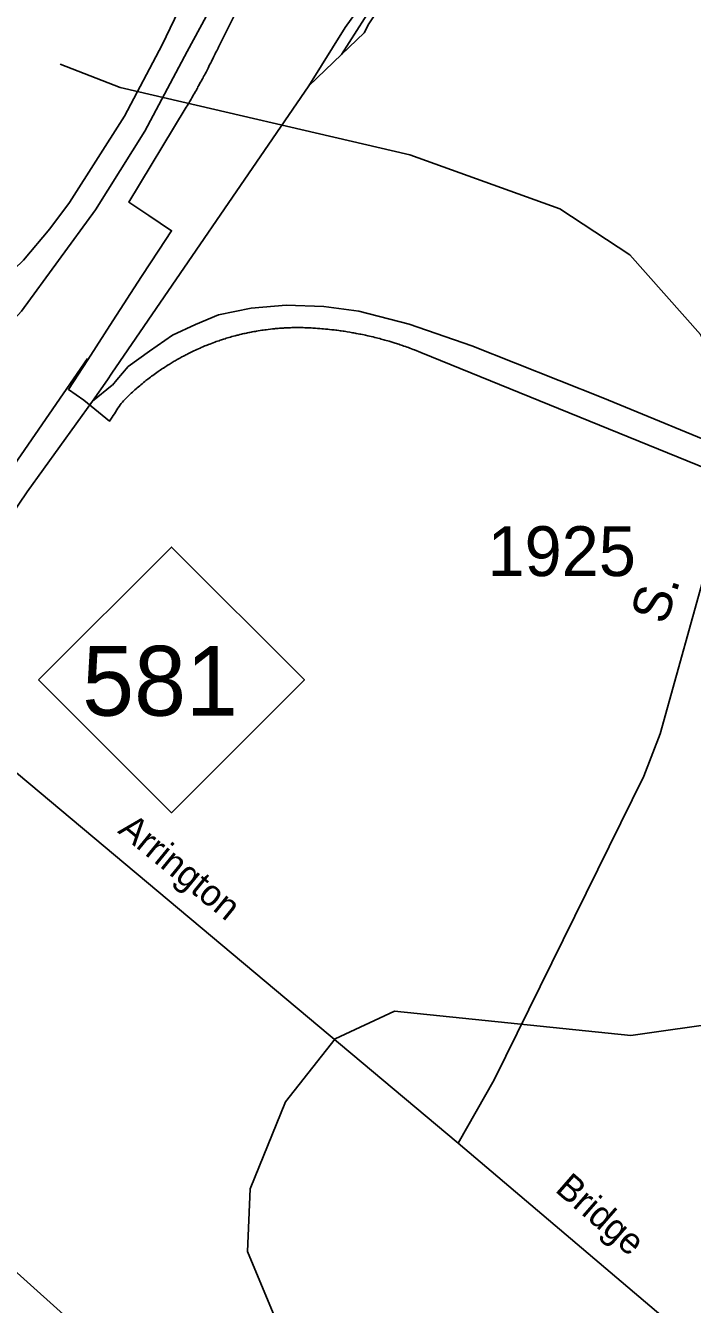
# Model space of a CAD drawing. Extents: x 2260773 to 2342389, y 552869 to 618546.
# Drawn here: x 2294025 to 2295697, y 582357 to 585563 of the extents above; entities that cross this region are included whole.
import ezdxf

# ---------------------------------------------------------------- set-up
doc = ezdxf.new("R2010")
doc.units = 0
for name, color, linetype in [('Exist Boundary Political City Limit New', 7, 'Continuous'), ('Exist Boundary Political Urban Extension UEB', 7, 'Continuous'), ('Exist Hydrographic Creek Single Shore', 7, 'Continuous'), ('Exist Railroad Mainline', 7, 'Continuous'), ('Exist Railroad Siding', 7, 'Continuous'), ('Exist Road Primary NC Attributed', 7, 'Continuous'), ('Exist Road Primary NC Label', 7, 'Continuous'), ('Exist Road Primary NC Shield CELL', 7, 'Continuous'), ('Exist Road Primary NC Shield Number Label', 7, 'Continuous'), ('Exist Road Primary US Divided Attributed', 7, 'Continuous'), ('Exist Road Secondary Type 51 Attributed', 7, 'Continuous'), ('Exist Road Secondary Type 51 Label', 7, 'Continuous'), ('Exist Road Secondary Type 51 Number Label', 7, 'Continuous'), ('Map Preparation Boundary City Limit Buffer Line', 7, 'Continuous')]:
    doc.layers.add(name, color=color, linetype=linetype)

msp = doc.modelspace()

# ---------------------------------------------------------------- linework, layer by layer
at = {"layer": 'Exist Boundary Political City Limit New'}
for points in [[(2294344, 584685.9), (2294341, 584683.7), (2294338, 584681.3), (2294334.8, 584678.9), (2294331.2, 584676.2), (2294326.8, 584672.7), (2294323.8, 584670.2), (2294320.5, 584667.7), (2294317.2, 584664.9), (2294314.2, 584662.5), (2294311.2, 584660), (2294308.2, 584657.4), (2294305.2, 584654.8), (2294302.8, 584652.6), (2294299.2, 584649.5), (2294296.2, 584646.8), (2294293.5, 584644.1), (2294290, 584640.9), (2294287.5, 584638.7), (2294284.8, 584635.9), (2294281.8, 584633.1), (2294279, 584630.3), (2294276.8, 584628.2), (2294274.8, 584626.1), (2294272.5, 584623.9), (2294270.5, 584621.8), (2294267.8, 584619), (2294264.8, 584615.8), (2294262, 584611.9), (2294259.5, 584607.9), (2294256.5, 584603.4), (2294254, 584599.6), (2294250.2, 584593.8), (2294247.8, 584589.7), (2294245, 584585.3), (2294242.2, 584581.2), (2294240.8, 584578.8), (2294239, 584576.2), (2294237.5, 584573.8), (2294235.8, 584571.2), (2294170.8, 584623.5), (2294132.5, 584650.8), (2294180.8, 584725.2), (2294243.8, 584822.4), (2294316, 584933.9), (2294358.8, 585000), (2294391.2, 585048.7), (2294334, 585087), (2294284.2, 585120.2), (2294425.2, 585353.9), (2294428, 585358.2), (2294430, 585361.5), (2294432.5, 585365.6), (2294434.2, 585368.8), (2294436, 585371.6), (2294437.5, 585374.2), (2294439.8, 585378.1), (2294442, 585382), (2294443.5, 585384.6), (2294445.5, 585388.1), (2294447.8, 585392), (2294451.2, 585397.9), (2294453.2, 585401.4), (2294453.8, 585402.4), (2294454.2, 585403.4), (2294455.8, 585406.3), (2294457.2, 585409), (2294459.2, 585412.5), (2294461.5, 585416.6), (2294464, 585421.2), (2294465.8, 585424.4), (2294468, 585428.2), (2294470, 585432.2), (2294471.5, 585435.2), (2294473.5, 585438.7), (2294475.2, 585442.3), (2294477.5, 585446.2), (2294480.2, 585451.5), (2294482.5, 585455.9), (2294484.8, 585460.4), (2294486.5, 585464.2), (2294489.2, 585469.3), (2294490.8, 585472.5), (2294493, 585476.8), (2294495.2, 585481.1), (2294496.5, 585483.9), (2294497, 585484.8), (2294497.2, 585485.6), (2294498.8, 585488.8), (2294500.5, 585492.2), (2294502.2, 585496), (2294504.2, 585499.6), (2294506, 585503.1), (2294507.5, 585506.3), (2294508.8, 585509.1), (2294510, 585512), (2294511.8, 585515.6), (2294653, 585798.9)], [(2294678.8, 584805.1), (2294674.5, 584804.8), (2294671.5, 584804.6), (2294668.5, 584804.4), (2294665.5, 584804.2), (2294661.5, 584804), (2294658.5, 584803.8), (2294654.8, 584803.4), (2294651.8, 584803.1), (2294648.8, 584802.9), (2294644.2, 584802.4), (2294638.8, 584801.8), (2294632.8, 584801.1), (2294628, 584800.5), (2294624.5, 584800.1), (2294620.8, 584799.5), (2294617, 584798.9), (2294613, 584798.3), (2294608.2, 584797.6), (2294604, 584796.9), (2294601.2, 584796.3), (2294597.2, 584795.7), (2294593.2, 584794.9), (2294590.2, 584794.4), (2294587.2, 584793.8), (2294584.5, 584793.2), (2294581.5, 584792.5), (2294578.5, 584791.9), (2294575.8, 584791.2), (2294572.5, 584790.6), (2294568.8, 584789.7), (2294566, 584789), (2294562, 584788.1), (2294558, 584787.1), (2294555.2, 584786.4), (2294550.5, 584785.1), (2294546.5, 584784.1), (2294542.5, 584783), (2294538.5, 584781.9), (2294535, 584780.8), (2294531, 584779.7), (2294528.2, 584778.8), (2294525.2, 584777.9), (2294521, 584776.6), (2294516, 584774.9), (2294513, 584773.9), (2294510.2, 584772.9), (2294506.5, 584771.8), (2294503, 584770.5), (2294499.5, 584769.2), (2294495, 584767.6), (2294491.5, 584766.2), (2294486.8, 584764.4), (2294484, 584763.3), (2294480.2, 584761.8), (2294477.5, 584760.8), (2294474.8, 584759.6), (2294469.5, 584757.5), (2294465.5, 584755.7), (2294462.8, 584754.5), (2294458.8, 584752.7), (2294454.5, 584750.9), (2294451, 584749.2), (2294447.2, 584747.4), (2294443.8, 584745.8), (2294440, 584744), (2294437.2, 584742.7), (2294434.8, 584741.4), (2294432, 584740), (2294429.2, 584738.6), (2294426.5, 584737.2), (2294424, 584735.9), (2294421, 584734.4), (2294417, 584732.1), (2294414.2, 584730.7), (2294411.8, 584729.2), (2294408.2, 584727.3), (2294405.5, 584725.9), (2294403, 584724.4), (2294400.2, 584722.8), (2294397.8, 584721.3), (2294395, 584719.8), (2294392.5, 584718.2), (2294390, 584716.8), (2294387.5, 584715.1), (2294384.8, 584713.6), (2294382.2, 584712), (2294379, 584709.8), (2294374, 584706.8), (2294370.5, 584704.4), (2294368, 584702.8), (2294365.5, 584701.1), (2294362.2, 584698.9), (2294359.8, 584697.2), (2294357.2, 584695.4), (2294354, 584693.1), (2294350.8, 584690.8), (2294347.5, 584688.4), (2294344, 584685.9)], [(2294689.5, 584805.4), (2294686.5, 584805.4), (2294682.5, 584805.2), (2294678.8, 584805.1)], [(2295759.2, 584440.4), (2295015.5, 584743.6), (2295000, 584750), (2294996.5, 584751.2), (2294992.2, 584752.8), (2294988.5, 584754.1), (2294984.8, 584755.5), (2294981.5, 584756.7), (2294977.5, 584758.1), (2294973.5, 584759.5), (2294969.8, 584760.9), (2294963.8, 584762.9), (2294961, 584763.8), (2294957.5, 584764.9), (2294954.5, 584765.8), (2294951.8, 584766.7), (2294948.8, 584767.6), (2294944.2, 584769), (2294939.2, 584770.5), (2294936.5, 584771.4), (2294933.5, 584772.2), (2294929.2, 584773.4), (2294925.8, 584774.4), (2294923, 584775.2), (2294920, 584776), (2294916.2, 584777.1), (2294912.8, 584778), (2294908.5, 584779.1), (2294904.5, 584780.1), (2294900.8, 584781.1), (2294896, 584782.3), (2294891.2, 584783.4), (2294887, 584784.3), (2294883, 584785.2), (2294877, 584786.6), (2294874, 584787.2), (2294869.5, 584788.2), (2294865.5, 584789), (2294862.8, 584789.6), (2294858.5, 584790.4), (2294853.8, 584791.2), (2294851, 584791.8), (2294848, 584792.4), (2294845, 584792.9), (2294841.5, 584793.5), (2294838, 584794.1), (2294831.2, 584795.2), (2294828.2, 584795.7), (2294824, 584796.4), (2294821.2, 584796.8), (2294816.5, 584797.5), (2294813.5, 584797.9), (2294810.5, 584798.3), (2294805.5, 584799), (2294802.5, 584799.4), (2294798.5, 584799.8), (2294795.5, 584800.2), (2294792.5, 584800.5), (2294786.8, 584801.1), (2294782.5, 584801.6), (2294779.8, 584801.8), (2294776.8, 584802.1), (2294771.8, 584802.6), (2294767.8, 584802.9), (2294762.8, 584803.3), (2294759.8, 584803.6), (2294756.8, 584803.8), (2294751.8, 584804.1), (2294748.8, 584804.3), (2294744.8, 584804.5), (2294740.8, 584804.8), (2294736.8, 584804.9), (2294733.8, 584805.1), (2294730.8, 584805.2), (2294727.8, 584805.3), (2294724.8, 584805.4), (2294720.8, 584805.6), (2294716.5, 584805.7), (2294696.8, 584805.7), (2294692.5, 584805.6), (2294689.5, 584805.4)]]:
    msp.add_lwpolyline(points, dxfattribs=at)
at = {"layer": 'Exist Boundary Political Urban Extension UEB'}
msp.add_line((2294180.7, 584728.6), (2293661.2, 583975.8), dxfattribs=at)
at = {"layer": 'Exist Hydrographic Creek Single Shore'}
for points in [[(2294674.9, 582264.3), (2294581, 582489.2), (2294588, 582646.4), (2294677, 582864.4), (2294801, 583022.6), (2294949.9, 583091.7), (2295541.9, 583030.5), (2295783, 583065), (2295898.9, 583174.1), (2296021.9, 583368.5), (2296045.9, 583466.3), (2296008, 583916.3), (2295887, 584466.5), (2295862, 584483.4), (2295852.9, 584549.2), (2295717, 584788), (2295540, 584988.4), (2295363.9, 585103.5), (2294988, 585239), (2294261.9, 585407.8), (2294111.8, 585466.6)], [(2292969.9, 583667.9), (2292987.1, 583615.9), (2293001.1, 583569.4), (2293015.1, 583532.6), (2293034.4, 583499.3), (2293058.5, 583475.8), (2293231.8, 583381.5), (2293333.8, 583298.8), (2293598.6, 582913), (2293764.8, 582672.6), (2293929.2, 582502.7), (2294211.5, 582249.8), (2294530.6, 581980.7), (2294822.8, 581672.8), (2294898, 581600.6)]]:
    msp.add_lwpolyline(points, dxfattribs=at)
at = {"layer": 'Exist Railroad Mainline'}
msp.add_line((2294735.3, 585411.8), (2294816.7, 585490.5), dxfattribs=at)
for points in [[(2295381.3, 586441.3), (2295296.9, 586292.7), (2295174.7, 586091.7), (2295086.2, 585944.9), (2294999.5, 585810.1), (2294914.7, 585681.5), (2294826.1, 585558.5), (2294735.3, 585411.8)], [(2294816.7, 585490.5), (2294893.5, 585611.1)], [(2294735.3, 585411.8), (2294241.4, 584691.5), (2294230.1, 584675), (2294193.2, 584621.1)], [(2294193.2, 584621.1), (2294242.5, 584661.5), (2294242.8, 584661.7), (2294253.9, 584674.8), (2294282.3, 584708), (2294335.9, 584746.5), (2294393.5, 584787), (2294451.2, 584813.6), (2294509, 584838), (2294590.7, 584854.7), (2294678.6, 584861.6), (2294772.5, 584858.5), (2294860.7, 584847.3), (2294987, 584814.5), (2295143.4, 584760), (2295472.4, 584629.2), (2295808.6, 584490.5)], [(2294193.2, 584621.1), (2294029.4, 584393.7), (2293816.4, 584079.9), (2293713.1, 583931.4)]]:
    msp.add_lwpolyline(points, dxfattribs=at)
at = {"layer": 'Exist Railroad Siding'}
msp.add_lwpolyline([(2294816.7, 585490.5), (2294874.2, 585545.1), (2294885.8, 585567.1), (2295047.4, 585808.5), (2295149.9, 585973.4), (2295278, 586184.5), (2295382.4, 586345.4), (2295496.3, 586544.4), (2295582.8, 586705.2), (2295702.7, 586930.1), (2295826.3, 587161.1), (2295967.7, 587440.3), (2296124.8, 587745.6), (2296177.6, 587848.1), (2296217.3, 587892.5), (2296244.9, 587940.7), (2296282.2, 588008.9), (2296354.6, 588175.6), (2296563.6, 588695.2)], dxfattribs=at)
at = {"layer": 'Exist Road Primary NC Attributed'}
for points in [[(2295109.1, 582760.6), (2293763.4, 583888.8), (2293734.2, 583913.3), (2293713.1, 583931.4)], [(2297777.1, 580639), (2297388.1, 580921.3), (2297130.7, 581102.6), (2296997, 581203.7), (2296924.6, 581258.4), (2296903.2, 581274.5), (2296675.8, 581436.3), (2296496.6, 581580.4), (2296327.3, 581720.8), (2296164.2, 581859.3), (2295998.9, 581993.6), (2295761, 582207.3), (2295109.1, 582760.6)]]:
    msp.add_lwpolyline(points, dxfattribs=at)
at = {"layer": 'Exist Road Primary NC Shield CELL'}
msp.add_lwpolyline([(2294057.9, 583922.4), (2294390.9, 584255.4), (2294723.9, 583922.4), (2294390.9, 583589.4)], close=True, dxfattribs=at)
at = {"layer": 'Exist Road Primary US Divided Attributed'}
for points in [[(2293381.4, 584211.6), (2293482.8, 584294.2), (2293779.3, 584588.3), (2294014.7, 584847), (2294200.8, 585101), (2294323.9, 585298.5), (2294430.2, 585497.6), (2294541.5, 585703.5), (2294617.4, 585841.9), (2294662.9, 585960), (2294708.5, 586122.1), (2294750.7, 586322.9), (2294777.6, 586474.8), (2294810.6, 586721.2), (2294836, 586900.3), (2294945.7, 587543.4), (2294985.3, 587782.5), (2294998.4, 587857.7), (2295008.7, 587936.6)], [(2294479.1, 585749.1), (2294367.8, 585514.5), (2294273.3, 585335.6), (2294135, 585119.6), (2294086.1, 585053.7), (2294020.3, 584974.4), (2293879.9, 584839.9), (2293752.4, 584756.1), (2293541.3, 584634.2), (2293413.4, 584563), (2293301.8, 584492.2), (2293163.5, 584389.7)]]:
    msp.add_lwpolyline(points, dxfattribs=at)
at = {"layer": 'Exist Road Secondary Type 51 Attributed'}
msp.add_lwpolyline([(2295109.1, 582760.6), (2295200, 582919.9), (2295575.2, 583680.7), (2295616.1, 583787), (2295739, 584228.7), (2295809.5, 584493.6)], dxfattribs=at)
at = {"layer": 'Map Preparation Boundary City Limit Buffer Line'}
for points in [[(2294344, 584685.9), (2294341, 584683.7), (2294338, 584681.3), (2294334.8, 584678.9), (2294331.2, 584676.2), (2294326.8, 584672.7), (2294323.8, 584670.2), (2294320.5, 584667.7), (2294317.2, 584664.9), (2294314.2, 584662.5), (2294311.2, 584660), (2294308.2, 584657.4), (2294305.2, 584654.8), (2294302.8, 584652.6), (2294299.2, 584649.5), (2294296.2, 584646.8), (2294293.5, 584644.1), (2294290, 584640.9), (2294287.5, 584638.7), (2294284.8, 584635.9), (2294281.8, 584633.1), (2294279, 584630.3), (2294276.8, 584628.2), (2294274.8, 584626.1), (2294272.5, 584623.9), (2294270.5, 584621.8), (2294267.8, 584619), (2294264.8, 584615.8), (2294262, 584611.9), (2294259.5, 584607.9), (2294256.5, 584603.4), (2294254, 584599.6), (2294250.2, 584593.8), (2294247.8, 584589.7), (2294245, 584585.3), (2294242.2, 584581.2), (2294240.8, 584578.8), (2294239, 584576.2), (2294237.5, 584573.8), (2294235.8, 584571.2), (2294170.8, 584623.5), (2294132.5, 584650.8), (2294180.8, 584725.2), (2294243.8, 584822.4), (2294316, 584933.9), (2294358.8, 585000), (2294391.2, 585048.7), (2294334, 585087), (2294284.2, 585120.2), (2294425.2, 585353.9), (2294428, 585358.2), (2294430, 585361.5), (2294432.5, 585365.6), (2294434.2, 585368.8), (2294436, 585371.6), (2294437.5, 585374.2), (2294439.8, 585378.1), (2294442, 585382), (2294443.5, 585384.6), (2294445.5, 585388.1), (2294447.8, 585392), (2294451.2, 585397.9), (2294453.2, 585401.4), (2294453.8, 585402.4), (2294454.2, 585403.4), (2294455.8, 585406.3), (2294457.2, 585409), (2294459.2, 585412.5), (2294461.5, 585416.6), (2294464, 585421.2), (2294465.8, 585424.4), (2294468, 585428.2), (2294470, 585432.2), (2294471.5, 585435.2), (2294473.5, 585438.7), (2294475.2, 585442.3), (2294477.5, 585446.2), (2294480.2, 585451.5), (2294482.5, 585455.9), (2294484.8, 585460.4), (2294486.5, 585464.2), (2294489.2, 585469.3), (2294490.8, 585472.5), (2294493, 585476.8), (2294495.2, 585481.1), (2294496.5, 585483.9), (2294497, 585484.8), (2294497.2, 585485.6), (2294498.8, 585488.8), (2294500.5, 585492.2), (2294502.2, 585496), (2294504.2, 585499.6), (2294506, 585503.1), (2294507.5, 585506.3), (2294508.8, 585509.1), (2294510, 585512), (2294511.8, 585515.6), (2294653, 585798.9)], [(2294678.8, 584805.1), (2294674.5, 584804.8), (2294671.5, 584804.6), (2294668.5, 584804.4), (2294665.5, 584804.2), (2294661.5, 584804), (2294658.5, 584803.8), (2294654.8, 584803.4), (2294651.8, 584803.1), (2294648.8, 584802.9), (2294644.2, 584802.4), (2294638.8, 584801.8), (2294632.8, 584801.1), (2294628, 584800.5), (2294624.5, 584800.1), (2294620.8, 584799.5), (2294617, 584798.9), (2294613, 584798.3), (2294608.2, 584797.6), (2294604, 584796.9), (2294601.2, 584796.3), (2294597.2, 584795.7), (2294593.2, 584794.9), (2294590.2, 584794.4), (2294587.2, 584793.8), (2294584.5, 584793.2), (2294581.5, 584792.5), (2294578.5, 584791.9), (2294575.8, 584791.2), (2294572.5, 584790.6), (2294568.8, 584789.7), (2294566, 584789), (2294562, 584788.1), (2294558, 584787.1), (2294555.2, 584786.4), (2294550.5, 584785.1), (2294546.5, 584784.1), (2294542.5, 584783), (2294538.5, 584781.9), (2294535, 584780.8), (2294531, 584779.7), (2294528.2, 584778.8), (2294525.2, 584777.9), (2294521, 584776.6), (2294516, 584774.9), (2294513, 584773.9), (2294510.2, 584772.9), (2294506.5, 584771.8), (2294503, 584770.5), (2294499.5, 584769.2), (2294495, 584767.6), (2294491.5, 584766.2), (2294486.8, 584764.4), (2294484, 584763.3), (2294480.2, 584761.8), (2294477.5, 584760.8), (2294474.8, 584759.6), (2294469.5, 584757.5), (2294465.5, 584755.7), (2294462.8, 584754.5), (2294458.8, 584752.7), (2294454.5, 584750.9), (2294451, 584749.2), (2294447.2, 584747.4), (2294443.8, 584745.8), (2294440, 584744), (2294437.2, 584742.7), (2294434.8, 584741.4), (2294432, 584740), (2294429.2, 584738.6), (2294426.5, 584737.2), (2294424, 584735.9), (2294421, 584734.4), (2294417, 584732.1), (2294414.2, 584730.7), (2294411.8, 584729.2), (2294408.2, 584727.3), (2294405.5, 584725.9), (2294403, 584724.4), (2294400.2, 584722.8), (2294397.8, 584721.3), (2294395, 584719.8), (2294392.5, 584718.2), (2294390, 584716.8), (2294387.5, 584715.1), (2294384.8, 584713.6), (2294382.2, 584712), (2294379, 584709.8), (2294374, 584706.8), (2294370.5, 584704.4), (2294368, 584702.8), (2294365.5, 584701.1), (2294362.2, 584698.9), (2294359.8, 584697.2), (2294357.2, 584695.4), (2294354, 584693.1), (2294350.8, 584690.8), (2294347.5, 584688.4), (2294344, 584685.9)], [(2294689.5, 584805.4), (2294686.5, 584805.4), (2294682.5, 584805.2), (2294678.8, 584805.1)], [(2295759.2, 584440.4), (2295015.5, 584743.6), (2295000, 584750), (2294996.5, 584751.2), (2294992.2, 584752.8), (2294988.5, 584754.1), (2294984.8, 584755.5), (2294981.5, 584756.7), (2294977.5, 584758.1), (2294973.5, 584759.5), (2294969.8, 584760.9), (2294963.8, 584762.9), (2294961, 584763.8), (2294957.5, 584764.9), (2294954.5, 584765.8), (2294951.8, 584766.7), (2294948.8, 584767.6), (2294944.2, 584769), (2294939.2, 584770.5), (2294936.5, 584771.4), (2294933.5, 584772.2), (2294929.2, 584773.4), (2294925.8, 584774.4), (2294923, 584775.2), (2294920, 584776), (2294916.2, 584777.1), (2294912.8, 584778), (2294908.5, 584779.1), (2294904.5, 584780.1), (2294900.8, 584781.1), (2294896, 584782.3), (2294891.2, 584783.4), (2294887, 584784.3), (2294883, 584785.2), (2294877, 584786.6), (2294874, 584787.2), (2294869.5, 584788.2), (2294865.5, 584789), (2294862.8, 584789.6), (2294858.5, 584790.4), (2294853.8, 584791.2), (2294851, 584791.8), (2294848, 584792.4), (2294845, 584792.9), (2294841.5, 584793.5), (2294838, 584794.1), (2294831.2, 584795.2), (2294828.2, 584795.7), (2294824, 584796.4), (2294821.2, 584796.8), (2294816.5, 584797.5), (2294813.5, 584797.9), (2294810.5, 584798.3), (2294805.5, 584799), (2294802.5, 584799.4), (2294798.5, 584799.8), (2294795.5, 584800.2), (2294792.5, 584800.5), (2294786.8, 584801.1), (2294782.5, 584801.6), (2294779.8, 584801.8), (2294776.8, 584802.1), (2294771.8, 584802.6), (2294767.8, 584802.9), (2294762.8, 584803.3), (2294759.8, 584803.6), (2294756.8, 584803.8), (2294751.8, 584804.1), (2294748.8, 584804.3), (2294744.8, 584804.5), (2294740.8, 584804.8), (2294736.8, 584804.9), (2294733.8, 584805.1), (2294730.8, 584805.2), (2294727.8, 584805.3), (2294724.8, 584805.4), (2294720.8, 584805.6), (2294716.5, 584805.7), (2294696.8, 584805.7), (2294692.5, 584805.6), (2294689.5, 584805.4)]]:
    msp.add_lwpolyline(points, dxfattribs=at)

# ---------------------------------------------------------------- texts
at = {"layer": 'Exist Road Primary NC Label'}
for s, rotation, p in [('Arrington', 320.7349, (2294253.9, 583540.9)), ('Bridge', 318.9331, (2295349.8, 582641.5))]:
    msp.add_text(s, height=65.62, rotation=rotation, dxfattribs=at).set_placement(p)
at = {"layer": 'Exist Road Primary NC Shield Number Label'}
msp.add_text('581', height=175, dxfattribs=at).set_placement((2294167, 583832.7))
at = {"layer": 'Exist Road Secondary Type 51 Label'}
msp.add_text('S.', height=95, rotation=71.7345, dxfattribs=at).set_placement((2295629.4, 584058))
at = {"layer": 'Exist Road Secondary Type 51 Number Label'}
msp.add_text('1925', height=125, dxfattribs=at).set_placement((2295183, 584182.7))

doc.saveas('drawing.dxf')
